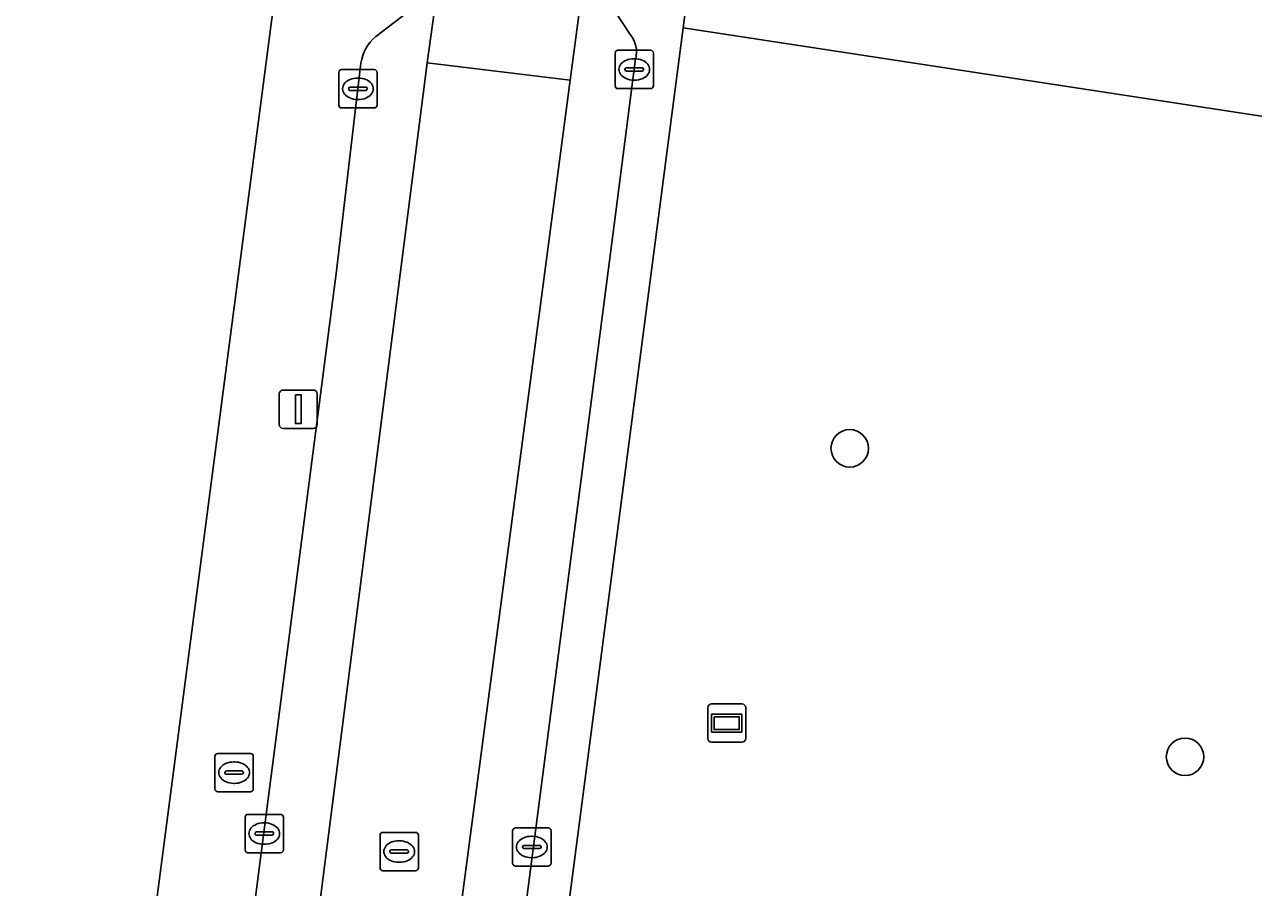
# Model space of a CAD drawing. Extents: x 161848 to 162726, y 385382 to 386521.
# Drawn here: x 162247.46 to 162279.52, y 386309.09 to 386331.61 of the extents above; entities that cross this region are included whole.
import ezdxf

# ---------------------------------------------------------------- set-up
doc = ezdxf.new("R2010")
doc.units = 0
for name, color, linetype in [('IMGEO_Boom', 7, 'Continuous'), ('IMGEO_Brandkraan', 7, 'Continuous'), ('IMGEO_Erf', 7, 'Continuous'), ('IMGEO_Groenvoorziening', 7, 'Continuous'), ('IMGEO_Informatiebord', 7, 'Continuous'), ('IMGEO_Kolk', 7, 'Continuous'), ('IMGEO_Lichtmast', 7, 'Continuous'), ('IMGEO_Parkeervlak_open', 7, 'Continuous'), ('IMGEO_Rijbaan_lokaal_open', 7, 'Continuous'), ('IMGEO_Rioolput', 7, 'Continuous'), ('IMGEO_Voetpad_open', 7, 'Continuous')]:
    doc.layers.add(name, color=color, linetype=linetype)

msp = doc.modelspace()

# ---------------------------------------------------------------- linework, layer by layer
at = {"layer": 'IMGEO_Boom'}
for centre in [(162268.989, 386320.55), (162277.736, 386312.501)]:
    msp.add_circle(centre, 0.489, dxfattribs=at)
at = {"layer": 'IMGEO_Brandkraan'}
for p, q in [((162252.505, 386312.587), (162253.357, 386312.587)), ((162252.43, 386311.661), (162252.43, 386312.513)), ((162252.918, 386312.367), (162252.943, 386312.367)), ((162253.431, 386312.513), (162253.431, 386311.661)), ((162252.689, 386312.081), (162252.689, 386312.093)), ((162253.127, 386312.044), (162252.729, 386312.044)), ((162252.732, 386312.13), (162253.13, 386312.13)), ((162253.173, 386312.093), (162253.173, 386312.081)), ((162252.941, 386311.807), (162252.916, 386311.807)), ((162253.357, 386311.587), (162252.505, 386311.587))]:
    msp.add_line(p, q, dxfattribs=at)
for points in [[(162252.505, 386312.587), (162253.357, 386312.587)], [(162252.43, 386311.661), (162252.43, 386312.513)], [(162253.431, 386312.513), (162253.431, 386311.661)], [(162253.357, 386311.587), (162252.505, 386311.587)]]:
    msp.add_lwpolyline(points, dxfattribs=at)
for centre, radius, start, end in [((162252.507, 386312.511), 0.0765, 91.552, 178.448), ((162252.507, 386312.511), 0.0765, 91.552, 178.448), ((162253.355, 386312.511), 0.0765, 1.552, 88.448), ((162253.355, 386312.511), 0.0765, 1.552, 88.448), ((162252.729, 386312.09), 0.0403, 85.8775, 175.7526), ((162252.726, 386312.08), 0.0366, 178.938, 274.7102), ((162253.13, 386312.087), 0.043, 264.8664, 352.4533), ((162253.134, 386312.092), 0.0386, 1.7309, 96.639), ((162252.507, 386311.663), 0.0765, 181.552, 268.448), ((162252.507, 386311.663), 0.0765, 181.552, 268.448), ((162253.355, 386311.663), 0.0765, 271.552, 358.448), ((162253.355, 386311.663), 0.0765, 271.552, 358.448)]:
    msp.add_arc(centre, radius, start, end, dxfattribs=at)
for centre, major_axis, ratio, start_param, end_param in [((162252.917, 386312.087), (-0.387, 0.002), 0.722429, 4.712389, 7.853982), ((162252.942, 386312.087), (-0.39, 0.002), 0.717154, 1.570796, 4.712389)]:
    msp.add_ellipse(centre, major_axis=major_axis, ratio=ratio, start_param=start_param, end_param=end_param, dxfattribs=at)
at = {"layer": 'IMGEO_Erf'}
msp.add_lwpolyline([(162248.184, 386287.908), (162248.233, 386288.282), (162254.115, 386333.295)], dxfattribs=at)
at = {"layer": 'IMGEO_Groenvoorziening'}
for points in [[(162290.19, 386338.952), (162266.04, 386342.23), (162265.694, 386339.604), (162265.237, 386336.089), (162264.641, 386331.526), (162287.646, 386328.009)], [(162287.646, 386328.009), (162264.641, 386331.526), (162260.102, 386296.735), (162265.543, 386295.922), (162270.983, 386295.11), (162276.893, 386294.227), (162276.733, 386292.551), (162277.898, 386292.379), (162279.004, 386292.216)]]:
    msp.add_lwpolyline(points, close=True, dxfattribs=at)
at = {"layer": 'IMGEO_Informatiebord'}
for p, q in [((162265.385, 386313.879), (162266.175, 386313.879)), ((162266.175, 386313.879), (162265.385, 386313.879)), ((162265.285, 386312.979), (162265.285, 386313.779)), ((162265.285, 386313.779), (162265.285, 386312.979)), ((162266.275, 386313.779), (162266.275, 386312.979)), ((162266.275, 386312.979), (162266.275, 386313.779)), ((162266.175, 386312.879), (162265.385, 386312.879)), ((162265.385, 386312.879), (162266.175, 386312.879))]:
    msp.add_line(p, q, dxfattribs=at)
for points in [[(162265.386, 386313.611), (162266.174, 386313.611), (162266.174, 386313.147), (162265.386, 386313.147), (162265.386, 386313.611)], [(162265.451, 386313.546), (162265.451, 386313.212), (162266.109, 386313.212), (162266.109, 386313.546), (162265.451, 386313.546)]]:
    msp.add_lwpolyline(points, dxfattribs=at)
for centre, start, end in [((162265.385, 386313.779), 90, 180), ((162265.385, 386313.779), 90, 180), ((162266.175, 386313.779), 0, 90), ((162266.175, 386313.779), 360, 90), ((162265.385, 386312.979), 180, 270), ((162265.385, 386312.979), 180, 270), ((162266.175, 386312.979), 270, 0), ((162266.175, 386312.979), 270, 0)]:
    msp.add_arc(centre, 0.1, start, end, dxfattribs=at)
at = {"layer": 'IMGEO_Kolk'}
for p, q in [((162262.868, 386330.011), (162262.868, 386330.863)), ((162262.943, 386330.937), (162263.795, 386330.937)), ((162263.869, 386330.863), (162263.869, 386330.011)), ((162263.356, 386330.717), (162263.381, 386330.717)), ((162255.66, 386329.506), (162255.66, 386330.358)), ((162255.735, 386330.432), (162256.587, 386330.432)), ((162256.148, 386330.212), (162256.173, 386330.212)), ((162256.661, 386330.358), (162256.661, 386329.506)), ((162263.127, 386330.431), (162263.127, 386330.443)), ((162263.565, 386330.394), (162263.167, 386330.394)), ((162263.17, 386330.48), (162263.568, 386330.48)), ((162263.611, 386330.443), (162263.611, 386330.431)), ((162255.919, 386329.926), (162255.919, 386329.938)), ((162256.357, 386329.889), (162255.959, 386329.889)), ((162255.962, 386329.975), (162256.36, 386329.975)), ((162256.403, 386329.938), (162256.403, 386329.926)), ((162263.795, 386329.937), (162262.943, 386329.937)), ((162263.379, 386330.157), (162263.354, 386330.157)), ((162256.171, 386329.652), (162256.146, 386329.652)), ((162256.587, 386329.432), (162255.735, 386329.432)), ((162253.292, 386310.997), (162254.144, 386310.997)), ((162253.217, 386310.071), (162253.217, 386310.923)), ((162253.705, 386310.777), (162253.73, 386310.777)), ((162254.218, 386310.923), (162254.218, 386310.071)), ((162253.476, 386310.491), (162253.476, 386310.503)), ((162253.914, 386310.454), (162253.516, 386310.454)), ((162253.519, 386310.54), (162253.917, 386310.54)), ((162253.96, 386310.503), (162253.96, 386310.491)), ((162260.196, 386309.721), (162260.196, 386310.573)), ((162260.271, 386310.647), (162261.123, 386310.647)), ((162260.684, 386310.427), (162260.709, 386310.427)), ((162261.197, 386310.573), (162261.197, 386309.721)), ((162253.728, 386310.217), (162253.703, 386310.217)), ((162260.455, 386310.141), (162260.455, 386310.153)), ((162260.893, 386310.104), (162260.495, 386310.104)), ((162260.498, 386310.19), (162260.896, 386310.19)), ((162260.939, 386310.153), (162260.939, 386310.141)), ((162254.144, 386309.997), (162253.292, 386309.997)), ((162260.707, 386309.867), (162260.682, 386309.867)), ((162261.123, 386309.647), (162260.271, 386309.647))]:
    msp.add_line(p, q, dxfattribs=at)
for points in [[(162262.868, 386330.011), (162262.868, 386330.863)], [(162262.943, 386330.937), (162263.795, 386330.937)], [(162263.869, 386330.863), (162263.869, 386330.011)], [(162255.66, 386329.506), (162255.66, 386330.358)], [(162255.735, 386330.432), (162256.587, 386330.432)], [(162256.661, 386330.358), (162256.661, 386329.506)], [(162263.795, 386329.937), (162262.943, 386329.937)], [(162256.587, 386329.432), (162255.735, 386329.432)], [(162253.292, 386310.997), (162254.144, 386310.997)], [(162253.217, 386310.071), (162253.217, 386310.923)], [(162254.218, 386310.923), (162254.218, 386310.071)], [(162260.196, 386309.721), (162260.196, 386310.573)], [(162260.271, 386310.647), (162261.123, 386310.647)], [(162261.197, 386310.573), (162261.197, 386309.721)], [(162254.144, 386309.997), (162253.292, 386309.997)], [(162261.123, 386309.647), (162260.271, 386309.647)]]:
    msp.add_lwpolyline(points, dxfattribs=at)
for centre, radius, start, end in [((162262.945, 386330.861), 0.0765, 91.552, 178.448), ((162262.945, 386330.861), 0.0765, 91.552, 178.448), ((162263.793, 386330.861), 0.0765, 1.552, 88.448), ((162263.793, 386330.861), 0.0765, 1.552, 88.448), ((162255.737, 386330.356), 0.0765, 91.552, 178.448), ((162255.737, 386330.356), 0.0765, 91.552, 178.448), ((162256.585, 386330.356), 0.0765, 1.552, 88.448), ((162256.585, 386330.356), 0.0765, 1.552, 88.448), ((162263.167, 386330.44), 0.0403, 85.8775, 175.7526), ((162263.164, 386330.43), 0.0366, 178.938, 274.7102), ((162263.568, 386330.437), 0.043, 264.8664, 352.4533), ((162263.572, 386330.442), 0.0386, 1.7309, 96.639), ((162255.959, 386329.935), 0.0403, 85.8775, 175.7526), ((162255.956, 386329.925), 0.0366, 178.938, 274.7102), ((162256.36, 386329.932), 0.043, 264.8664, 352.4533), ((162256.364, 386329.937), 0.0386, 1.7309, 96.639), ((162262.945, 386330.013), 0.0765, 181.552, 268.448), ((162262.945, 386330.013), 0.0765, 181.552, 268.448), ((162263.793, 386330.013), 0.0765, 271.552, 358.448), ((162263.793, 386330.013), 0.0765, 271.552, 358.448), ((162255.737, 386329.508), 0.0765, 181.552, 268.448), ((162255.737, 386329.508), 0.0765, 181.552, 268.448), ((162256.585, 386329.508), 0.0765, 271.552, 358.448), ((162256.585, 386329.508), 0.0765, 271.552, 358.448), ((162253.294, 386310.921), 0.0765, 91.552, 178.448), ((162253.294, 386310.921), 0.0765, 91.552, 178.448), ((162254.142, 386310.921), 0.0765, 1.552, 88.448), ((162254.142, 386310.921), 0.0765, 1.552, 88.448), ((162253.516, 386310.5), 0.0403, 85.8775, 175.7526), ((162253.513, 386310.49), 0.0366, 178.938, 274.7102), ((162253.917, 386310.497), 0.043, 264.8664, 352.4533), ((162253.921, 386310.502), 0.0386, 1.7309, 96.639), ((162260.273, 386310.571), 0.0765, 91.552, 178.448), ((162260.273, 386310.571), 0.0765, 91.552, 178.448), ((162261.121, 386310.571), 0.0765, 1.552, 88.448), ((162261.121, 386310.571), 0.0765, 1.552, 88.448), ((162253.294, 386310.073), 0.0765, 181.552, 268.448), ((162253.294, 386310.073), 0.0765, 181.552, 268.448), ((162254.142, 386310.073), 0.0765, 271.552, 358.448), ((162254.142, 386310.073), 0.0765, 271.552, 358.448), ((162260.495, 386310.15), 0.0403, 85.8775, 175.7526), ((162260.492, 386310.14), 0.0366, 178.938, 274.7102), ((162260.896, 386310.147), 0.043, 264.8664, 352.4533), ((162260.9, 386310.152), 0.0386, 1.7309, 96.639), ((162260.273, 386309.723), 0.0765, 181.552, 268.448), ((162260.273, 386309.723), 0.0765, 181.552, 268.448), ((162261.121, 386309.723), 0.0765, 271.552, 358.448), ((162261.121, 386309.723), 0.0765, 271.552, 358.448)]:
    msp.add_arc(centre, radius, start, end, dxfattribs=at)
for centre, major_axis, ratio, start_param, end_param in [((162263.355, 386330.437), (-0.387, 0.002), 0.722429, 4.712389, 7.853982), ((162263.38, 386330.437), (-0.39, 0.002), 0.717154, 1.570796, 4.712389), ((162256.147, 386329.932), (-0.387, 0.002), 0.722429, 4.712389, 7.853982), ((162256.172, 386329.932), (-0.39, 0.002), 0.717154, 1.570796, 4.712389), ((162253.704, 386310.497), (-0.387, 0.002), 0.722429, 4.712389, 7.853982), ((162253.729, 386310.497), (-0.39, 0.002), 0.717154, 1.570796, 4.712389), ((162260.683, 386310.147), (-0.387, 0.002), 0.722429, 4.712389, 7.853982), ((162260.708, 386310.147), (-0.39, 0.002), 0.717154, 1.570796, 4.712389)]:
    msp.add_ellipse(centre, major_axis=major_axis, ratio=ratio, start_param=start_param, end_param=end_param, dxfattribs=at)
at = {"layer": 'IMGEO_Lichtmast'}
for p, q in [((162254.108, 386321.171), (162254.108, 386321.971)), ((162254.108, 386321.971), (162254.108, 386321.171)), ((162254.208, 386322.071), (162254.998, 386322.071)), ((162254.998, 386322.071), (162254.208, 386322.071)), ((162255.098, 386321.971), (162255.098, 386321.171)), ((162255.098, 386321.171), (162255.098, 386321.971)), ((162254.998, 386321.071), (162254.208, 386321.071)), ((162254.208, 386321.071), (162254.998, 386321.071))]:
    msp.add_line(p, q, dxfattribs=at)
msp.add_lwpolyline([(162254.528, 386321.946), (162254.678, 386321.946), (162254.678, 386321.196), (162254.528, 386321.196), (162254.528, 386321.946)], dxfattribs=at)
for centre, start, end in [((162254.208, 386321.971), 90, 180), ((162254.208, 386321.971), 90, 180), ((162254.998, 386321.971), 0, 90), ((162254.998, 386321.971), 360, 90), ((162254.208, 386321.171), 180, 270), ((162254.208, 386321.171), 180, 270), ((162254.998, 386321.171), 270, 0), ((162254.998, 386321.171), 270, 0)]:
    msp.add_arc(centre, 0.1, start, end, dxfattribs=at)
at = {"layer": 'IMGEO_Parkeervlak_open'}
for points in [[(162257.969, 386330.609), (162258.396, 386333.682), (162258.408, 386334.039)], [(162262.116, 386333.297), (162261.701, 386330.157), (162256.551, 386291.19)], [(162263.262, 386331.346), (162262.517, 386332.494)], [(162257.585, 386332.027), (162256.624, 386331.295)], [(162256.24, 386330.603), (162255.601, 386325.178), (162252.017, 386297.478), (162251.533, 386294.315)], [(162252.973, 386291.532), (162257.969, 386330.609)], [(162262.847, 386326.384), (162263.405, 386330.713)], [(162258.492, 386293.224), (162259.066, 386297.223), (162262.847, 386326.384)]]:
    msp.add_lwpolyline(points, dxfattribs=at)
for centre, radius, start, end in [((162257.321, 386330.456), 1.091, 129.7036, 172.2434), ((162262.709, 386330.888), 0.718, 345.8632, 39.5966)]:
    msp.add_arc(centre, radius, start, end, dxfattribs=at)
at = {"layer": 'IMGEO_Rijbaan_lokaal_open'}
for points in [[(162258.408, 386334.039), (162258.396, 386333.682), (162257.969, 386330.609), (162261.701, 386330.157), (162262.116, 386333.297)], [(162261.701, 386330.157), (162257.969, 386330.609), (162252.973, 386291.532)], [(162256.551, 386291.19), (162261.701, 386330.157)]]:
    msp.add_lwpolyline(points, dxfattribs=at)
at = {"layer": 'IMGEO_Rioolput'}
for p, q in [((162256.737, 386309.602), (162256.737, 386310.454)), ((162256.812, 386310.528), (162257.664, 386310.528)), ((162257.738, 386310.454), (162257.738, 386309.602)), ((162256.996, 386310.022), (162256.996, 386310.034)), ((162257.039, 386310.071), (162257.437, 386310.071)), ((162257.225, 386310.308), (162257.25, 386310.308)), ((162257.48, 386310.034), (162257.48, 386310.022)), ((162257.434, 386309.985), (162257.036, 386309.985)), ((162257.248, 386309.748), (162257.223, 386309.748)), ((162257.664, 386309.528), (162256.812, 386309.528))]:
    msp.add_line(p, q, dxfattribs=at)
for points in [[(162256.737, 386309.602), (162256.737, 386310.454)], [(162256.812, 386310.528), (162257.664, 386310.528)], [(162257.738, 386310.454), (162257.738, 386309.602)], [(162257.664, 386309.528), (162256.812, 386309.528)]]:
    msp.add_lwpolyline(points, dxfattribs=at)
for centre, radius, start, end in [((162256.814, 386310.452), 0.0765, 91.552, 178.448), ((162256.814, 386310.452), 0.0765, 91.552, 178.448), ((162257.662, 386310.452), 0.0765, 1.552, 88.448), ((162257.662, 386310.452), 0.0765, 1.552, 88.448), ((162257.036, 386310.031), 0.0403, 85.8775, 175.7526), ((162257.033, 386310.021), 0.0366, 178.938, 274.7102), ((162257.437, 386310.028), 0.043, 264.8664, 352.4533), ((162257.441, 386310.033), 0.0386, 1.7309, 96.639), ((162256.814, 386309.604), 0.0765, 181.552, 268.448), ((162256.814, 386309.604), 0.0765, 181.552, 268.448), ((162257.662, 386309.604), 0.0765, 271.552, 358.448), ((162257.662, 386309.604), 0.0765, 271.552, 358.448)]:
    msp.add_arc(centre, radius, start, end, dxfattribs=at)
for centre, major_axis, ratio, start_param, end_param in [((162257.224, 386310.028), (-0.387, 0.002), 0.722429, 4.712389, 7.853982), ((162257.249, 386310.028), (-0.39, 0.002), 0.717154, 1.570796, 4.712389)]:
    msp.add_ellipse(centre, major_axis=major_axis, ratio=ratio, start_param=start_param, end_param=end_param, dxfattribs=at)
at = {"layer": 'IMGEO_Voetpad_open'}
for points in [[(162258.949, 386287.559), (162259.24, 386290.129), (162260.102, 386296.735), (162264.641, 386331.526), (162265.237, 386336.089), (162265.694, 386339.604), (162266.04, 386342.23), (162266.353, 386344.609), (162262.972, 386345.057), (162260.768, 386342.429)], [(162254.115, 386333.295), (162248.233, 386288.282), (162248.184, 386287.908), (162247.465, 386282.407)], [(162262.517, 386332.494), (162263.262, 386331.346)], [(162256.624, 386331.295), (162257.585, 386332.027)], [(162251.533, 386294.315), (162252.017, 386297.478), (162255.601, 386325.178), (162256.24, 386330.603)], [(162263.405, 386330.713), (162262.847, 386326.384), (162259.066, 386297.223), (162258.492, 386293.224)]]:
    msp.add_lwpolyline(points, dxfattribs=at)
for centre, radius, start, end in [((162257.321, 386330.456), 1.091, 129.7036, 172.2434), ((162262.709, 386330.888), 0.718, 345.8632, 39.5966)]:
    msp.add_arc(centre, radius, start, end, dxfattribs=at)

doc.saveas('drawing.dxf')
